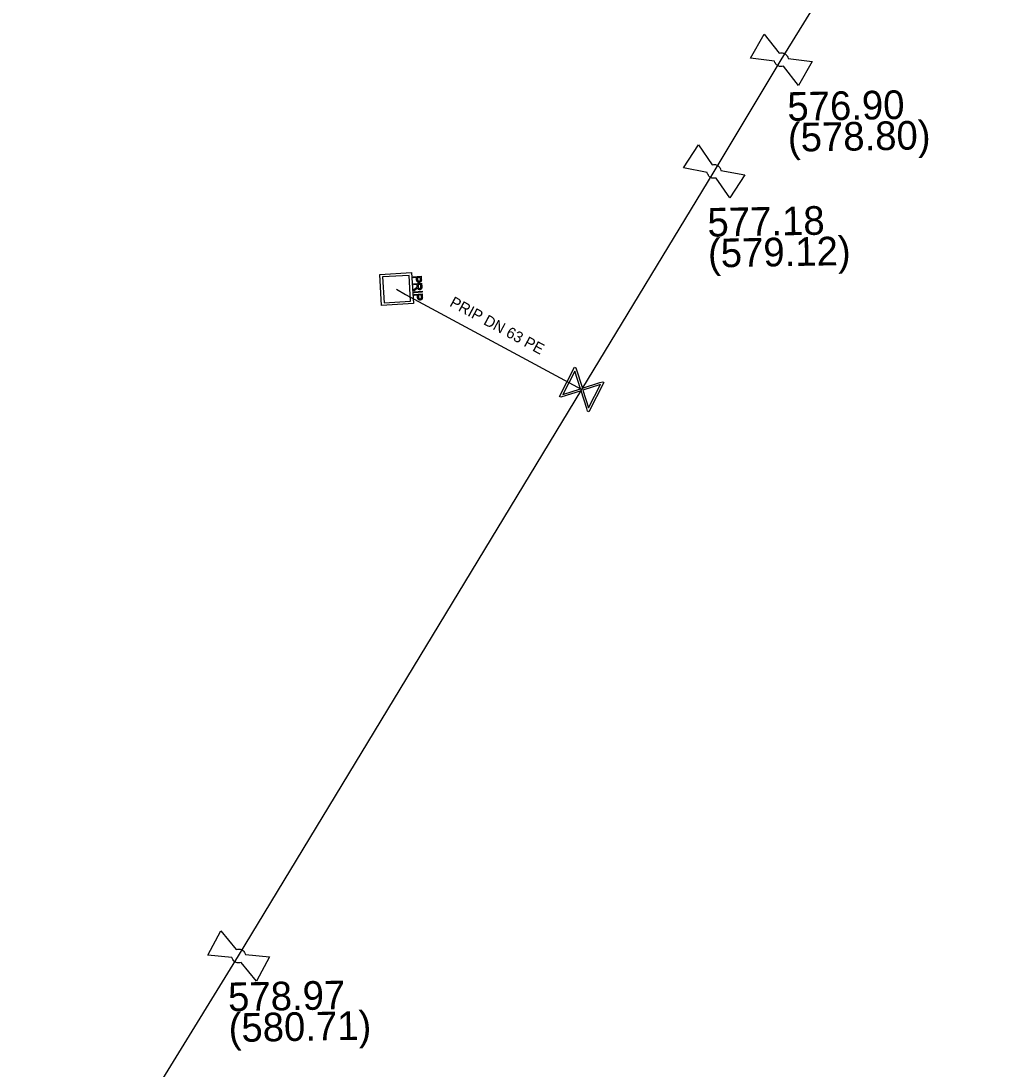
# Model space of a CAD drawing. Extents: x -643544 to -637295, y -1119190 to -1111715.
# Drawn here: x -642075.79 to -642030.99, y -1113515.82 to -1113468.24 of the extents above; entities that cross this region are included whole.
import ezdxf

# ---------------------------------------------------------------- set-up
doc = ezdxf.new("R2010")
doc.units = 0
for name, color, linetype in [('Default', 7, 'Continuous'), ('VP Lomový bod', 7, 'Continuous'), ('VP Lomový bod - popis', 7, 'Continuous'), ('VP Popis přípojky', 7, 'Continuous'), ('VP Přípojka', 7, 'Continuous'), ('VP Řad', 7, 'Continuous'), ('VP Šachta', 7, 'Continuous'), ('VP Šoupě', 7, 'Continuous')]:
    doc.layers.add(name, color=color, linetype=linetype)

msp = doc.modelspace()

# ---------------------------------------------------------------- linework, layer by layer
at = {"layer": 'Default'}
for points in [[(-642041.384, -1113469.705), (-642041.335, -1113469.687), (-642041.28, -1113469.688), (-642041.196, -1113469.688), (-642041.125, -1113469.729), (-642041.054, -1113469.769), (-642041.009, -1113469.844), (-642040.982, -1113469.889), (-642040.972, -1113469.941)], [(-642041.175, -1113470.296), (-642041.224, -1113470.313), (-642041.278, -1113470.313), (-642041.364, -1113470.312), (-642041.435, -1113470.271), (-642041.506, -1113470.231), (-642041.549, -1113470.158), (-642041.577, -1113470.111), (-642041.587, -1113470.059)], [(-642044.418, -1113474.77), (-642044.367, -1113474.755), (-642044.313, -1113474.758), (-642044.229, -1113474.763), (-642044.16, -1113474.808), (-642044.091, -1113474.852), (-642044.051, -1113474.929), (-642044.026, -1113474.976), (-642044.019, -1113475.028)], [(-642044.242, -1113475.372), (-642044.292, -1113475.386), (-642044.345, -1113475.383), (-642044.431, -1113475.377), (-642044.5, -1113475.332), (-642044.569, -1113475.288), (-642044.607, -1113475.213), (-642044.633, -1113475.165), (-642044.64, -1113475.112)], [(-642057.619, -1113479.964), (-642057.617, -1113480), (-642057.62, -1113480.019), (-642057.623, -1113480.045), (-642057.634, -1113480.064), (-642057.645, -1113480.083), (-642057.666, -1113480.095), (-642057.688, -1113480.106), (-642057.715, -1113480.108), (-642057.761, -1113480.111), (-642057.794, -1113480.084), (-642057.826, -1113480.057), (-642057.831, -1113479.981)], [(-642057.789, -1113479.979), (-642057.787, -1113480.025), (-642057.769, -1113480.043), (-642057.75, -1113480.061), (-642057.719, -1113480.059), (-642057.697, -1113480.058), (-642057.682, -1113480.046), (-642057.666, -1113480.034), (-642057.663, -1113480.016), (-642057.66, -1113480.003), (-642057.662, -1113479.97)], [(-642057.88, -1113480.374), (-642057.848, -1113480.352), (-642057.832, -1113480.337), (-642057.816, -1113480.323), (-642057.81, -1113480.312), (-642057.804, -1113480.3), (-642057.802, -1113480.289), (-642057.8, -1113480.282), (-642057.801, -1113480.263)], [(-642057.599, -1113480.308), (-642057.596, -1113480.355), (-642057.605, -1113480.381), (-642057.613, -1113480.406), (-642057.636, -1113480.423), (-642057.66, -1113480.439), (-642057.689, -1113480.44), (-642057.728, -1113480.443), (-642057.755, -1113480.42), (-642057.782, -1113480.397), (-642057.792, -1113480.346), (-642057.801, -1113480.365), (-642057.809, -1113480.375), (-642057.826, -1113480.397), (-642057.854, -1113480.417)], [(-642057.758, -1113480.307), (-642057.756, -1113480.34), (-642057.748, -1113480.358), (-642057.741, -1113480.376), (-642057.725, -1113480.384), (-642057.71, -1113480.393), (-642057.692, -1113480.392), (-642057.668, -1113480.39), (-642057.652, -1113480.371), (-642057.637, -1113480.352), (-642057.639, -1113480.311)], [(-642057.574, -1113480.765), (-642057.571, -1113480.8), (-642057.574, -1113480.82), (-642057.577, -1113480.846), (-642057.588, -1113480.865), (-642057.6, -1113480.884), (-642057.621, -1113480.895), (-642057.642, -1113480.907), (-642057.669, -1113480.909), (-642057.715, -1113480.911), (-642057.748, -1113480.885), (-642057.781, -1113480.858), (-642057.785, -1113480.782)], [(-642057.744, -1113480.78), (-642057.741, -1113480.826), (-642057.723, -1113480.844), (-642057.705, -1113480.862), (-642057.673, -1113480.86), (-642057.651, -1113480.859), (-642057.636, -1113480.847), (-642057.621, -1113480.835), (-642057.617, -1113480.816), (-642057.614, -1113480.804), (-642057.616, -1113480.771)], [(-642066.023, -1113510.399), (-642065.974, -1113510.379), (-642065.92, -1113510.378), (-642065.835, -1113510.376), (-642065.763, -1113510.414), (-642065.691, -1113510.453), (-642065.644, -1113510.526), (-642065.615, -1113510.57), (-642065.604, -1113510.622)], [(-642065.796, -1113510.983), (-642065.845, -1113511.001), (-642065.898, -1113511.003), (-642065.985, -1113511.004), (-642066.057, -1113510.966), (-642066.129, -1113510.927), (-642066.174, -1113510.856), (-642066.204, -1113510.81), (-642066.215, -1113510.759)]]:
    msp.add_open_spline(points, degree=3, dxfattribs=at)
at = {"layer": 'VP Lomový bod'}
for points in [[(-642041.587, -1113470.059), (-642042.675, -1113469.922), (-642042.055, -1113468.837), (-642041.384, -1113469.705)], [(-642039.885, -1113470.078), (-642040.505, -1113471.163), (-642041.175, -1113470.296)], [(-642040.972, -1113469.941), (-642039.885, -1113470.078)], [(-642044.64, -1113475.112), (-642045.719, -1113474.915), (-642045.039, -1113473.866), (-642044.418, -1113474.77)], [(-642042.941, -1113475.225), (-642043.621, -1113476.274), (-642044.242, -1113475.372)], [(-642044.019, -1113475.028), (-642042.941, -1113475.225)], [(-642066.215, -1113510.759), (-642067.307, -1113510.655), (-642066.72, -1113509.551), (-642066.023, -1113510.399)], [(-642065.604, -1113510.622), (-642064.513, -1113510.725)], [(-642064.513, -1113510.725), (-642065.1, -1113511.829), (-642065.796, -1113510.983)]]:
    msp.add_lwpolyline(points, dxfattribs=at)
at = {"layer": 'VP Přípojka'}
msp.add_lwpolyline([(-642058.74, -1113480.41), (-642058.34, -1113480.66), (-642050.34, -1113484.97)], dxfattribs=at)
at = {"layer": 'VP Řad'}
msp.add_lwpolyline([(-642075.79, -1113526.49), (-642072.18, -1113520.86), (-642065.91, -1113510.69), (-642050.34, -1113484.97), (-642044.33, -1113475.07), (-642041.28, -1113470), (-642036.1, -1113461.59), (-642031.16, -1113454.77), (-642030.99, -1113454.44)], dxfattribs=at)
at = {"layer": 'VP Šachta'}
for points in [[(-642057.977, -1113481.073), (-642059.426, -1113481.158), (-642059.509, -1113479.747), (-642058.06, -1113479.662), (-642057.977, -1113481.073)], [(-642058.176, -1113479.79), (-642059.379, -1113479.86), (-642059.31, -1113481.03), (-642058.107, -1113480.96), (-642058.176, -1113479.79)], [(-642057.985, -1113479.851), (-642057.627, -1113479.83), (-642057.619, -1113479.964)], [(-642057.831, -1113479.981), (-642057.836, -1113479.889), (-642057.982, -1113479.897), (-642057.985, -1113479.851)], [(-642057.967, -1113480.17), (-642057.608, -1113480.149), (-642057.599, -1113480.308)], [(-642057.801, -1113480.263), (-642057.804, -1113480.209), (-642057.964, -1113480.218), (-642057.967, -1113480.17)], [(-642057.662, -1113479.97), (-642057.667, -1113479.879), (-642057.795, -1113479.886)], [(-642057.795, -1113479.886), (-642057.789, -1113479.979)], [(-642057.639, -1113480.311), (-642057.646, -1113480.199), (-642057.764, -1113480.206)], [(-642057.854, -1113480.417), (-642057.948, -1113480.485), (-642057.952, -1113480.425), (-642057.88, -1113480.374)], [(-642057.947, -1113480.534), (-642057.588, -1113480.513), (-642057.586, -1113480.559), (-642057.944, -1113480.58), (-642057.947, -1113480.534)], [(-642057.94, -1113480.652), (-642057.581, -1113480.631), (-642057.574, -1113480.765)], [(-642057.785, -1113480.782), (-642057.791, -1113480.69), (-642057.937, -1113480.698), (-642057.94, -1113480.652)], [(-642057.764, -1113480.206), (-642057.758, -1113480.307)], [(-642057.616, -1113480.771), (-642057.621, -1113480.68), (-642057.749, -1113480.687)], [(-642057.749, -1113480.687), (-642057.744, -1113480.78)]]:
    msp.add_lwpolyline(points, dxfattribs=at)
at = {"layer": 'VP Šoupě'}
for points in [[(-642049.329, -1113484.649), (-642050.019, -1113485.981), (-642050.078, -1113485.951), (-642050.113, -1113485.827), (-642050.368, -1113485.027), (-642051.293, -1113485.321), (-642051.351, -1113485.291), (-642050.661, -1113483.959), (-642050.602, -1113483.989), (-642050.31, -1113484.916), (-642049.51, -1113484.661), (-642049.387, -1113484.619), (-642049.329, -1113484.649)], [(-642051.198, -1113485.198), (-642050.394, -1113484.943), (-642050.649, -1113484.141), (-642051.198, -1113485.198)], [(-642049.485, -1113484.746), (-642050.284, -1113485), (-642050.03, -1113485.797), (-642049.485, -1113484.746)]]:
    msp.add_lwpolyline(points, dxfattribs=at)

# ---------------------------------------------------------------- texts
at = {"layer": 'VP Lomový bod - popis'}
for s, p in [('576.90', (-642040.995, -1113472.777)), ('(578.80)', (-642040.971, -1113474.177)), ('577.18', (-642044.621, -1113478.033)), ('(579.12)', (-642044.597, -1113479.433)), ('578.97', (-642066.379, -1113513.199)), ('(580.71)', (-642066.354, -1113514.599))]:
    msp.add_text(s, height=1.3, rotation=1, dxfattribs=at).set_placement(p)
at = {"layer": 'VP Popis přípojky'}
msp.add_text('PRIP DN 63 PE', height=0.5, rotation=331.6864, dxfattribs=at).set_placement((-642056.372, -1113481.164))

doc.saveas('drawing.dxf')
